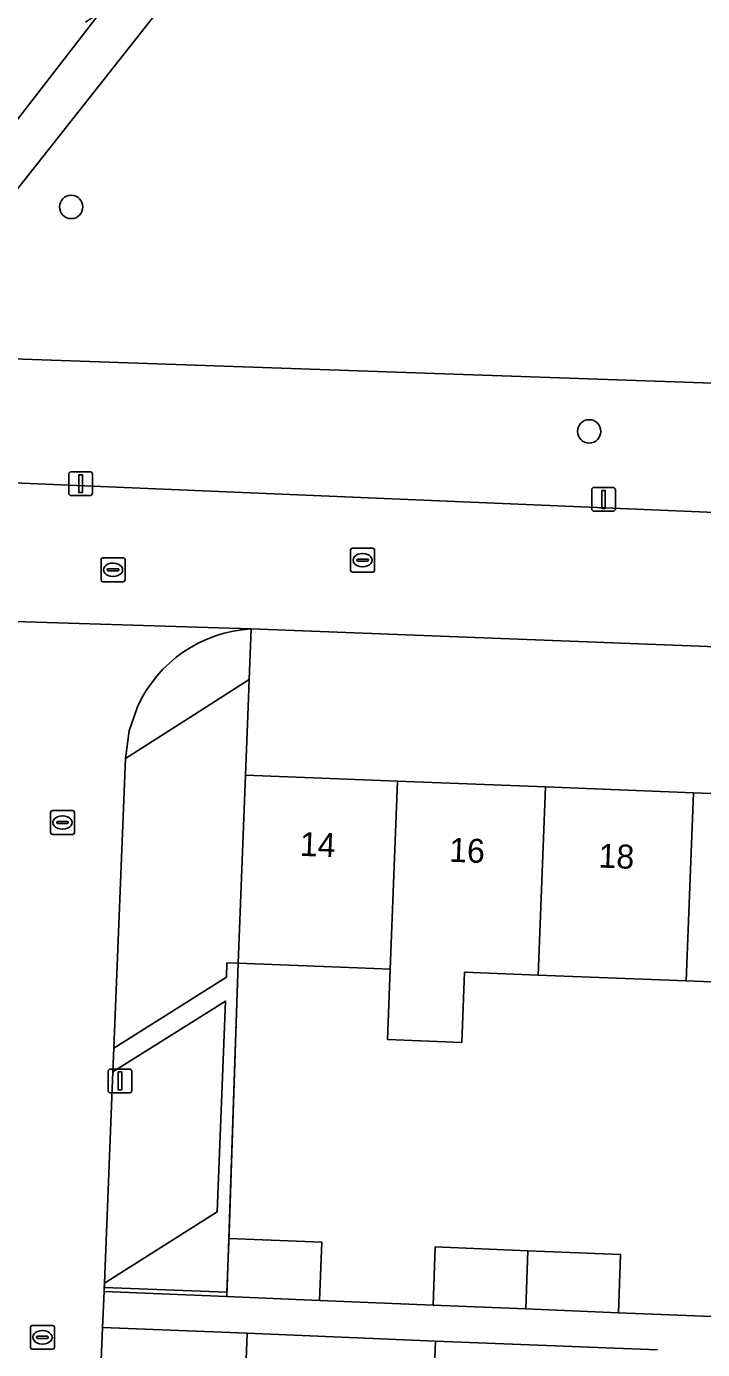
# Model space of a CAD drawing. Extents: x 161354 to 162026, y 386504 to 387460.
# Drawn here: x 161556.7 to 161585, y 386723.1 to 386778.4 of the extents above; entities that cross this region are included whole.
import ezdxf

# ---------------------------------------------------------------- set-up
doc = ezdxf.new("R2010")
doc.units = 0
for name, color, linetype in [('IMGEO_Boom', 7, 'Continuous'), ('IMGEO_Erf', 7, 'Continuous'), ('IMGEO_Groenvoorziening', 7, 'Continuous'), ('IMGEO_Haag', 7, 'Continuous'), ('IMGEO_Kolk', 7, 'Continuous'), ('IMGEO_Lichtmast', 7, 'Continuous'), ('IMGEO_Pand', 7, 'Continuous'), ('IMGEO_Pand_nummerreeks', 7, 'Continuous'), ('IMGEO_Parkeervlak_open', 7, 'Continuous'), ('IMGEO_Rijbaan_lokaal_open', 7, 'Continuous'), ('IMGEO_Rioolput', 7, 'Continuous'), ('IMGEO_Voetpad_halfverhard', 7, 'Continuous'), ('IMGEO_Voetpad_open', 7, 'Continuous')]:
    doc.layers.add(name, color=color, linetype=linetype)

msp = doc.modelspace()

# ---------------------------------------------------------------- linework, layer by layer
at = {"layer": 'IMGEO_Boom'}
for centre in [(161558.567, 386770.897), (161580.235, 386761.515)]:
    msp.add_circle(centre, 0.489, dxfattribs=at)
at = {"layer": 'IMGEO_Erf'}
for points in [[(161608.608, 386751.618), (161566.101, 386753.258), (161566.019, 386751.14), (161565.974, 386750), (161565.862, 386747.143), (161572.214, 386746.894), (161578.404, 386746.652), (161584.595, 386746.409), (161590.785, 386746.166), (161596.975, 386745.924), (161603.329, 386745.675), (161603.215, 386742.727), (161609.081, 386742.497), (161610.273, 386742.389), (161610.513, 386749.488), (161610.53, 386750)], [(161590.476, 386738.302), (161584.286, 386738.544), (161578.095, 386738.787), (161575.017, 386738.907), (161574.909, 386735.973), (161571.796, 386736.095), (161571.905, 386739.029), (161570.55, 386739.082), (161565.553, 386739.278), (161565.169, 386727.774), (161569.046, 386727.615), (161568.951, 386725.187), (161573.705, 386724.991), (161573.796, 386727.419), (161577.673, 386727.26), (161581.55, 386727.1), (161581.458, 386724.672), (161586.072, 386724.482)], [(161583.094, 386723.121), (161573.807, 386723.486), (161573.559, 386717.324)]]:
    msp.add_lwpolyline(points, dxfattribs=at)
msp.add_lwpolyline([(161565.441, 386711.45), (161565.689, 386717.64), (161565.936, 386723.81), (161559.882, 386724.059), (161558.363, 386686.646), (161564.437, 386686.385), (161564.442, 386686.513), (161564.697, 386692.879), (161564.945, 386699.069), (161565.193, 386705.26)], close=True, dxfattribs=at)
at = {"layer": 'IMGEO_Groenvoorziening'}
for points in [[(161563.825, 386781.163), (161554.126, 386768.876), (161553.698, 386767.729), (161553.462, 386766.528), (161553.33, 386764.651), (161601.034, 386762.993), (161604.02, 386762.88), (161604.645, 386780.086)], [(161561.343, 386750), (161560.998, 386748.996), (161560.847, 386747.84), (161564.232, 386750), (161566.019, 386751.14), (161566.101, 386753.258)]]:
    msp.add_lwpolyline(points, dxfattribs=at)
for points in [[(161604.02, 386762.88), (161601.034, 386762.993), (161553.33, 386764.651), (161552.967, 386759.506), (161556.507, 386759.356), (161601.982, 386757.432), (161603.78, 386757.356), (161603.924, 386757.35)], [(161565.169, 386727.774), (161565.553, 386739.278), (161565.085, 386739.296), (161565.061, 386738.698), (161560.356, 386735.734), (161560.315, 386734.735), (161565.022, 386737.699), (161564.677, 386728.885), (161559.957, 386725.902), (161559.943, 386725.557), (161565.074, 386725.346)]]:
    msp.add_lwpolyline(points, close=True, dxfattribs=at)
msp.add_arc((161566.412, 386747.7), 5.566, 93.2044, 155.5977, dxfattribs=at)
at = {"layer": 'IMGEO_Haag'}
msp.add_lwpolyline([(161561.343, 386750), (161560.998, 386748.996), (161560.847, 386747.84), (161564.232, 386750), (161566.019, 386751.14), (161566.101, 386753.258)], dxfattribs=at)
msp.add_lwpolyline([(161565.178, 386727.994), (161565.553, 386739.278), (161565.085, 386739.296), (161565.061, 386738.698), (161560.356, 386735.734), (161560.315, 386734.735), (161565.022, 386737.699), (161564.677, 386728.885), (161559.957, 386725.902), (161559.95, 386725.728), (161565.081, 386725.526)], close=True, dxfattribs=at)
msp.add_arc((161566.412, 386747.7), 5.566, 93.2044, 155.5977, dxfattribs=at)
at = {"layer": 'IMGEO_Kolk'}
for p, q in [((161570.333, 386756.632), (161571.185, 386756.632)), ((161570.258, 386755.706), (161570.258, 386756.558)), ((161570.517, 386756.126), (161570.517, 386756.138)), ((161570.955, 386756.089), (161570.557, 386756.089)), ((161570.56, 386756.175), (161570.958, 386756.175)), ((161570.746, 386756.412), (161570.771, 386756.412)), ((161571.001, 386756.138), (161571.001, 386756.126)), ((161571.259, 386756.558), (161571.259, 386755.706)), ((161571.185, 386755.632), (161570.333, 386755.632)), ((161570.769, 386755.852), (161570.744, 386755.852)), ((161557.706, 386744.738), (161557.706, 386745.59)), ((161557.781, 386745.664), (161558.633, 386745.664)), ((161558.707, 386745.59), (161558.707, 386744.738)), ((161557.965, 386745.158), (161557.965, 386745.17)), ((161558.403, 386745.121), (161558.005, 386745.121)), ((161558.008, 386745.207), (161558.406, 386745.207)), ((161558.194, 386745.444), (161558.219, 386745.444)), ((161558.449, 386745.17), (161558.449, 386745.158)), ((161558.633, 386744.664), (161557.781, 386744.664)), ((161558.217, 386744.884), (161558.192, 386744.884)), ((161556.866, 386723.216), (161556.866, 386724.068)), ((161556.941, 386724.142), (161557.793, 386724.142)), ((161557.867, 386724.068), (161557.867, 386723.216)), ((161557.125, 386723.636), (161557.125, 386723.648)), ((161557.563, 386723.599), (161557.165, 386723.599)), ((161557.168, 386723.685), (161557.566, 386723.685)), ((161557.354, 386723.922), (161557.379, 386723.922)), ((161557.609, 386723.648), (161557.609, 386723.636)), ((161557.793, 386723.142), (161556.941, 386723.142)), ((161557.377, 386723.362), (161557.352, 386723.362))]:
    msp.add_line(p, q, dxfattribs=at)
for points in [[(161570.333, 386756.632), (161571.185, 386756.632)], [(161570.258, 386755.706), (161570.258, 386756.558)], [(161571.259, 386756.558), (161571.259, 386755.706)], [(161571.185, 386755.632), (161570.333, 386755.632)], [(161557.706, 386744.738), (161557.706, 386745.59)], [(161557.781, 386745.664), (161558.633, 386745.664)], [(161558.707, 386745.59), (161558.707, 386744.738)], [(161558.633, 386744.664), (161557.781, 386744.664)], [(161556.866, 386723.216), (161556.866, 386724.068)], [(161556.941, 386724.142), (161557.793, 386724.142)], [(161557.867, 386724.068), (161557.867, 386723.216)], [(161557.793, 386723.142), (161556.941, 386723.142)]]:
    msp.add_lwpolyline(points, dxfattribs=at)
for centre, radius, start, end in [((161570.335, 386756.556), 0.0765, 91.552, 178.448), ((161570.335, 386756.556), 0.0765, 91.552, 178.448), ((161571.183, 386756.556), 0.0765, 1.552, 88.448), ((161571.183, 386756.556), 0.0765, 1.552, 88.448), ((161570.557, 386756.135), 0.0403, 85.8775, 175.7526), ((161570.554, 386756.125), 0.0366, 178.938, 274.7102), ((161570.958, 386756.132), 0.043, 264.8664, 352.4533), ((161570.962, 386756.137), 0.0386, 1.7309, 96.639), ((161570.335, 386755.708), 0.0765, 181.552, 268.448), ((161570.335, 386755.708), 0.0765, 181.552, 268.448), ((161571.183, 386755.708), 0.0765, 271.552, 358.448), ((161571.183, 386755.708), 0.0765, 271.552, 358.448), ((161557.783, 386745.588), 0.0765, 91.552, 178.448), ((161557.783, 386745.588), 0.0765, 91.552, 178.448), ((161558.631, 386745.588), 0.0765, 1.552, 88.448), ((161558.631, 386745.588), 0.0765, 1.552, 88.448), ((161558.005, 386745.167), 0.0403, 85.8775, 175.7526), ((161558.002, 386745.157), 0.0366, 178.938, 274.7102), ((161558.406, 386745.164), 0.043, 264.8664, 352.4533), ((161558.41, 386745.169), 0.0386, 1.7309, 96.639), ((161557.783, 386744.74), 0.0765, 181.552, 268.448), ((161557.783, 386744.74), 0.0765, 181.552, 268.448), ((161558.631, 386744.74), 0.0765, 271.552, 358.448), ((161558.631, 386744.74), 0.0765, 271.552, 358.448), ((161556.943, 386724.066), 0.0765, 91.552, 178.448), ((161556.943, 386724.066), 0.0765, 91.552, 178.448), ((161557.791, 386724.066), 0.0765, 1.552, 88.448), ((161557.791, 386724.066), 0.0765, 1.552, 88.448), ((161557.165, 386723.645), 0.0403, 85.8775, 175.7526), ((161557.162, 386723.635), 0.0366, 178.938, 274.7102), ((161557.566, 386723.642), 0.043, 264.8664, 352.4533), ((161557.57, 386723.647), 0.0386, 1.7309, 96.639), ((161556.943, 386723.218), 0.0765, 181.552, 268.448), ((161556.943, 386723.218), 0.0765, 181.552, 268.448), ((161557.791, 386723.218), 0.0765, 271.552, 358.448), ((161557.791, 386723.218), 0.0765, 271.552, 358.448)]:
    msp.add_arc(centre, radius, start, end, dxfattribs=at)
for centre, major_axis, ratio, start_param, end_param in [((161570.745, 386756.132), (-0.387, 0.002), 0.722429, 4.712389, 7.853982), ((161570.77, 386756.132), (-0.39, 0.002), 0.717154, 1.570796, 4.712389), ((161558.193, 386745.164), (-0.387, 0.002), 0.722429, 4.712389, 7.853982), ((161558.218, 386745.164), (-0.39, 0.002), 0.717154, 1.570796, 4.712389), ((161557.353, 386723.642), (-0.387, 0.002), 0.722429, 4.712389, 7.853982), ((161557.378, 386723.642), (-0.39, 0.002), 0.717154, 1.570796, 4.712389)]:
    msp.add_ellipse(centre, major_axis=major_axis, ratio=ratio, start_param=start_param, end_param=end_param, dxfattribs=at)
at = {"layer": 'IMGEO_Lichtmast'}
for p, q in [((161558.467, 386758.93), (161558.467, 386759.73)), ((161558.467, 386759.73), (161558.467, 386758.93)), ((161558.567, 386759.83), (161559.357, 386759.83)), ((161559.357, 386759.83), (161558.567, 386759.83)), ((161559.457, 386759.73), (161559.457, 386758.93)), ((161559.457, 386758.93), (161559.457, 386759.73)), ((161580.34, 386758.273), (161580.34, 386759.073)), ((161580.34, 386759.073), (161580.34, 386758.273)), ((161580.44, 386759.173), (161581.23, 386759.173)), ((161581.23, 386759.173), (161580.44, 386759.173)), ((161581.33, 386759.073), (161581.33, 386758.273)), ((161581.33, 386758.273), (161581.33, 386759.073)), ((161559.357, 386758.83), (161558.567, 386758.83)), ((161558.567, 386758.83), (161559.357, 386758.83)), ((161581.23, 386758.173), (161580.44, 386758.173)), ((161580.44, 386758.173), (161581.23, 386758.173)), ((161560.114, 386733.959), (161560.114, 386734.759)), ((161560.114, 386734.759), (161560.114, 386733.959)), ((161560.214, 386734.859), (161561.004, 386734.859)), ((161561.004, 386734.859), (161560.214, 386734.859)), ((161561.104, 386734.759), (161561.104, 386733.959)), ((161561.104, 386733.959), (161561.104, 386734.759)), ((161561.004, 386733.859), (161560.214, 386733.859)), ((161560.214, 386733.859), (161561.004, 386733.859))]:
    msp.add_line(p, q, dxfattribs=at)
for points in [[(161558.887, 386759.705), (161559.037, 386759.705), (161559.037, 386758.955), (161558.887, 386758.955), (161558.887, 386759.705)], [(161580.76, 386759.048), (161580.91, 386759.048), (161580.91, 386758.298), (161580.76, 386758.298), (161580.76, 386759.048)], [(161560.534, 386734.734), (161560.684, 386734.734), (161560.684, 386733.984), (161560.534, 386733.984), (161560.534, 386734.734)]]:
    msp.add_lwpolyline(points, dxfattribs=at)
for centre, start, end in [((161558.567, 386759.73), 90, 180), ((161558.567, 386759.73), 90, 180), ((161559.357, 386759.73), 0, 90), ((161559.357, 386759.73), 360, 90), ((161558.567, 386758.93), 180, 270), ((161558.567, 386758.93), 180, 270), ((161559.357, 386758.93), 270, 0), ((161559.357, 386758.93), 270, 0), ((161580.44, 386759.073), 90, 180), ((161580.44, 386759.073), 90, 180), ((161581.23, 386759.073), 0, 90), ((161581.23, 386759.073), 360, 90), ((161580.44, 386758.273), 180, 270), ((161580.44, 386758.273), 180, 270), ((161581.23, 386758.273), 270, 0), ((161581.23, 386758.273), 270, 0), ((161560.214, 386734.759), 90, 180), ((161560.214, 386734.759), 90, 180), ((161561.004, 386734.759), 0, 90), ((161561.004, 386734.759), 360, 90), ((161560.214, 386733.959), 180, 270), ((161560.214, 386733.959), 180, 270), ((161561.004, 386733.959), 270, 0), ((161561.004, 386733.959), 270, 0)]:
    msp.add_arc(centre, 0.1, start, end, dxfattribs=at)
at = {"layer": 'IMGEO_Pand'}
for points in [[(161572.214, 386746.894), (161565.862, 386747.143), (161565.553, 386739.278), (161570.55, 386739.082), (161571.905, 386739.029)], [(161578.404, 386746.652), (161572.214, 386746.894), (161571.905, 386739.029), (161571.796, 386736.095), (161574.909, 386735.973), (161575.017, 386738.907), (161578.095, 386738.787)], [(161578.095, 386738.787), (161584.286, 386738.544), (161584.595, 386746.409), (161578.404, 386746.652)], [(161584.286, 386738.544), (161590.476, 386738.302), (161590.785, 386746.166), (161584.595, 386746.409)], [(161569.046, 386727.615), (161565.169, 386727.774), (161565.074, 386725.346), (161568.951, 386725.187)], [(161577.673, 386727.26), (161573.796, 386727.419), (161573.705, 386724.991), (161577.581, 386724.832)], [(161581.55, 386727.1), (161577.673, 386727.26), (161577.581, 386724.832), (161581.458, 386724.672)], [(161573.807, 386723.486), (161565.936, 386723.81), (161565.689, 386717.64), (161573.559, 386717.324)]]:
    msp.add_lwpolyline(points, close=True, dxfattribs=at)
at = {"layer": 'IMGEO_Parkeervlak_open'}
for points in [[(161560.356, 386735.734), (161565.061, 386738.698), (161565.085, 386739.296), (161565.553, 386739.278), (161565.862, 386747.143), (161565.974, 386750), (161566.019, 386751.14), (161564.232, 386750), (161560.847, 386747.84)], [(161559.957, 386725.902), (161564.677, 386728.885), (161565.022, 386737.699), (161560.315, 386734.735)]]:
    msp.add_lwpolyline(points, close=True, dxfattribs=at)
at = {"layer": 'IMGEO_Rijbaan_lokaal_open'}
for points in [[(161608.872, 386757.14), (161603.924, 386757.35), (161603.78, 386757.356), (161601.982, 386757.432), (161556.507, 386759.356), (161552.967, 386759.506), (161551.168, 386759.592), (161527.49, 386760.726), (161527.2, 386754.924), (161552.954, 386753.862), (161553.118, 386753.76), (161554.379, 386753.626), (161566.101, 386753.258), (161608.608, 386751.618)], [(161566.101, 386753.258), (161554.379, 386753.626)], [(161559.882, 386724.059), (161559.943, 386725.557), (161559.957, 386725.902), (161560.315, 386734.735), (161560.356, 386735.734), (161560.847, 386747.84), (161560.998, 386748.996), (161561.343, 386750)], [(161557.287, 386660.13), (161558.303, 386685.147), (161558.363, 386686.646), (161559.882, 386724.059)]]:
    msp.add_lwpolyline(points, dxfattribs=at)
msp.add_arc((161566.412, 386747.7), 5.566, 93.2044, 155.5977, dxfattribs=at)
at = {"layer": 'IMGEO_Rioolput'}
for p, q in [((161559.82, 386755.303), (161559.82, 386756.155)), ((161559.895, 386756.229), (161560.747, 386756.229)), ((161560.821, 386756.155), (161560.821, 386755.303)), ((161560.079, 386755.723), (161560.079, 386755.735)), ((161560.517, 386755.686), (161560.119, 386755.686)), ((161560.122, 386755.772), (161560.52, 386755.772)), ((161560.308, 386756.009), (161560.333, 386756.009)), ((161560.563, 386755.735), (161560.563, 386755.723)), ((161560.747, 386755.229), (161559.895, 386755.229)), ((161560.331, 386755.449), (161560.306, 386755.449))]:
    msp.add_line(p, q, dxfattribs=at)
for points in [[(161559.82, 386755.303), (161559.82, 386756.155)], [(161559.895, 386756.229), (161560.747, 386756.229)], [(161560.821, 386756.155), (161560.821, 386755.303)], [(161560.747, 386755.229), (161559.895, 386755.229)]]:
    msp.add_lwpolyline(points, dxfattribs=at)
for centre, radius, start, end in [((161559.897, 386756.153), 0.0765, 91.552, 178.448), ((161559.897, 386756.153), 0.0765, 91.552, 178.448), ((161560.745, 386756.153), 0.0765, 1.552, 88.448), ((161560.745, 386756.153), 0.0765, 1.552, 88.448), ((161560.119, 386755.732), 0.0403, 85.8775, 175.7526), ((161560.116, 386755.722), 0.0366, 178.938, 274.7102), ((161560.52, 386755.729), 0.043, 264.8664, 352.4533), ((161560.524, 386755.734), 0.0386, 1.7309, 96.639), ((161559.897, 386755.305), 0.0765, 181.552, 268.448), ((161559.897, 386755.305), 0.0765, 181.552, 268.448), ((161560.745, 386755.305), 0.0765, 271.552, 358.448), ((161560.745, 386755.305), 0.0765, 271.552, 358.448)]:
    msp.add_arc(centre, radius, start, end, dxfattribs=at)
for centre, major_axis, ratio, start_param, end_param in [((161560.307, 386755.729), (-0.387, 0.002), 0.722429, 4.712389, 7.853982), ((161560.332, 386755.729), (-0.39, 0.002), 0.717154, 1.570796, 4.712389)]:
    msp.add_ellipse(centre, major_axis=major_axis, ratio=ratio, start_param=start_param, end_param=end_param, dxfattribs=at)
at = {"layer": 'IMGEO_Voetpad_halfverhard'}
for points in [[(161562.4, 386782.262), (161561.778, 386781.49), (161560.855, 386780.343), (161559.802, 386779.034), (161556.177, 386774.358), (161556.099, 386774.279), (161552.592, 386769.838), (161551.95, 386768.161), (161551.67, 386766.718), (161551.168, 386759.592), (161552.967, 386759.506), (161553.33, 386764.651), (161553.462, 386766.528), (161553.698, 386767.729), (161554.126, 386768.876), (161563.825, 386781.163)], [(161556.099, 386774.279), (161556.177, 386774.358), (161559.802, 386779.034), (161559.163, 386778.617)]]:
    msp.add_lwpolyline(points, dxfattribs=at)
at = {"layer": 'IMGEO_Voetpad_open'}
msp.add_lwpolyline([(161609.457, 386722.018), (161609.523, 386723.517), (161608.339, 386723.566), (161602.486, 386723.807), (161598.612, 386723.966), (161593.825, 386724.163), (161589.949, 386724.323), (161586.072, 386724.482), (161581.458, 386724.672), (161577.581, 386724.832), (161573.705, 386724.991), (161568.951, 386725.187), (161565.074, 386725.346), (161559.943, 386725.557), (161559.882, 386724.059), (161565.936, 386723.81), (161573.807, 386723.486), (161583.094, 386723.121)], dxfattribs=at)

# ---------------------------------------------------------------- texts
at = {"layer": 'IMGEO_Pand_nummerreeks'}
for s, rotation, p in [('14', 357.7562, (161568.122, 386743.772)), ('16', 357.754, (161574.366, 386743.527)), ('18', 357.7562, (161580.614, 386743.283))]:
    msp.add_text(s, height=1, rotation=rotation, dxfattribs=at).set_placement(p)

doc.saveas('drawing.dxf')
